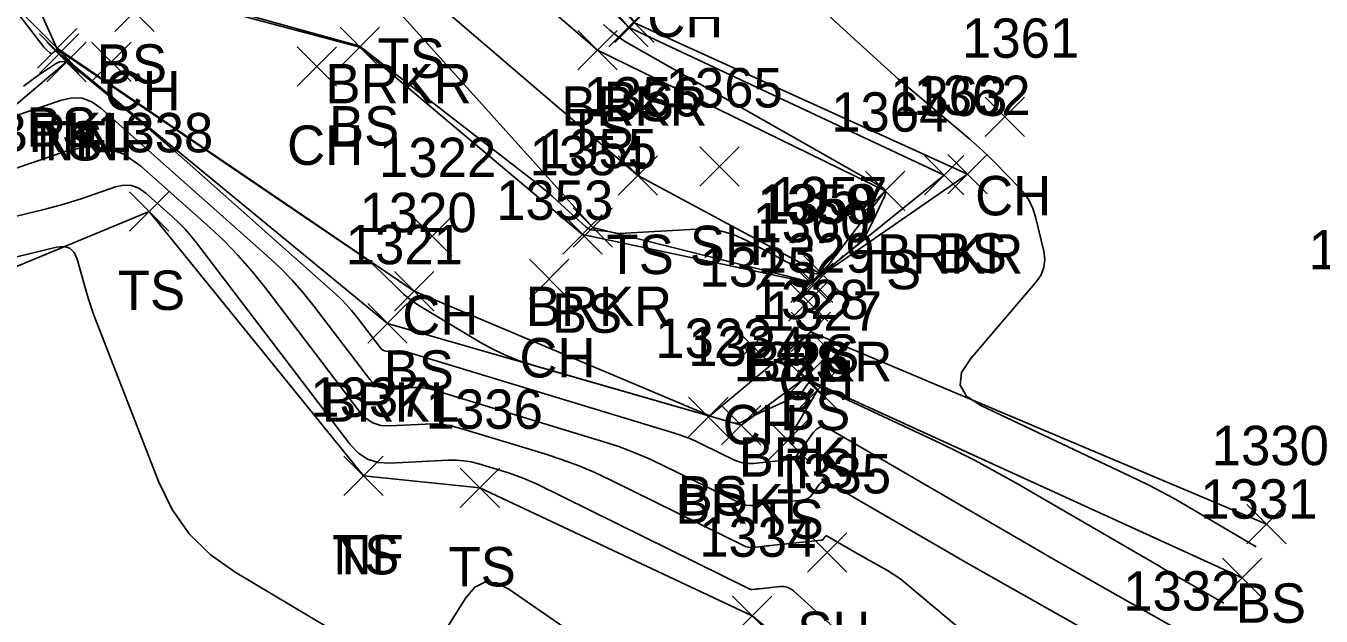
# Model space of a CAD drawing. Extents: x 1592612 to 1596497, y 111838 to 113741.
# Drawn here: x 1592923.4 to 1592989.2, y 113238 to 113267.9 of the extents above; entities that cross this region are included whole.
import ezdxf

# ---------------------------------------------------------------- set-up
doc = ezdxf.new("R2010")
doc.units = 0
for name, color, linetype in [('L_A', 7, 'Continuous'), ('L_I', 7, 'Continuous'), ('L_TIC', 7, 'Continuous'), ('LAWE', 7, 'Continuous'), ('LELB', 7, 'Continuous'), ('LSOGCMA', 7, 'Continuous'), ('LSOGCMI', 7, 'Continuous')]:
    doc.layers.add(name, color=color, linetype=linetype)

msp = doc.modelspace()

# ---------------------------------------------------------------- linework, layer by layer
at = {"layer": 'L_TIC'}
for points in [[(1592927.916, 113267.65), (1592929.916, 113269.65)], [(1592929.916, 113267.65), (1592927.916, 113269.65)], [(1592953.308, 113267.098), (1592955.308, 113269.098)], [(1592955.308, 113267.098), (1592953.308, 113269.098)], [(1592953.003, 113266.868), (1592955.003, 113268.868)], [(1592955.003, 113266.868), (1592953.003, 113268.868)], [(1592923.996, 113265.796), (1592925.996, 113267.796)], [(1592925.996, 113265.796), (1592923.996, 113267.796)], [(1592939.359, 113265.862), (1592941.359, 113267.862)], [(1592941.359, 113265.862), (1592939.359, 113267.862)], [(1592951.439, 113265.709), (1592953.439, 113267.709)], [(1592953.439, 113265.709), (1592951.439, 113267.709)], [(1592924.099, 113265.526), (1592926.099, 113267.526)], [(1592926.099, 113265.526), (1592924.099, 113267.526)], [(1592924.476, 113265.102), (1592926.476, 113267.102)], [(1592926.476, 113265.102), (1592924.476, 113267.102)], [(1592924.476, 113265.102), (1592926.476, 113267.102)], [(1592926.476, 113265.102), (1592924.476, 113267.102)], [(1592926.747, 113265.113), (1592928.747, 113267.113)], [(1592928.747, 113265.113), (1592926.747, 113267.113)], [(1592937.183, 113264.879), (1592939.183, 113266.879)], [(1592939.183, 113264.879), (1592937.183, 113266.879)], [(1592972.123, 113262.316), (1592974.123, 113264.316)], [(1592974.123, 113262.316), (1592972.123, 113264.316)], [(1592957.634, 113259.792), (1592959.634, 113261.792)], [(1592959.634, 113259.792), (1592957.634, 113261.792)], [(1592953.482, 113259.336), (1592955.482, 113261.336)], [(1592955.482, 113259.336), (1592953.482, 113261.336)], [(1592969.038, 113259.36), (1592971.038, 113261.36)], [(1592971.038, 113259.36), (1592969.038, 113261.36)], [(1592970.22, 113259.41), (1592972.22, 113261.41)], [(1592972.22, 113259.41), (1592970.22, 113261.41)], [(1592966.044, 113258.564), (1592968.044, 113260.564)], [(1592968.044, 113258.564), (1592966.044, 113260.564)], [(1592928.666, 113257.515), (1592930.666, 113259.516)], [(1592930.666, 113257.515), (1592928.666, 113259.516)], [(1592951.201, 113256.701), (1592953.201, 113258.701)], [(1592953.201, 113256.701), (1592951.201, 113258.701)], [(1592943.035, 113256.26), (1592945.035, 113258.26)], [(1592945.035, 113256.26), (1592943.035, 113258.26)], [(1592950.679, 113256.353), (1592952.679, 113258.353)], [(1592952.679, 113256.353), (1592950.679, 113258.353)], [(1592948.982, 113254.087), (1592950.982, 113256.087)], [(1592950.982, 113254.087), (1592948.982, 113256.087)], [(1592962.255, 113253.887), (1592964.255, 113255.887)], [(1592964.255, 113253.887), (1592962.255, 113255.887)], [(1592962.392, 113253.897), (1592964.392, 113255.897)], [(1592964.392, 113253.897), (1592962.392, 113255.897)], [(1592962.904, 113254.272), (1592964.904, 113256.272)], [(1592964.904, 113254.272), (1592962.904, 113256.272)], [(1592942.132, 113253.464), (1592944.132, 113255.464)], [(1592944.132, 113253.464), (1592942.132, 113255.464)], [(1592962.131, 113252.95), (1592964.131, 113254.95)], [(1592964.131, 113252.95), (1592962.131, 113254.95)], [(1592940.776, 113251.835), (1592942.776, 113253.835)], [(1592942.776, 113251.835), (1592940.776, 113253.835)], [(1592962.265, 113251.408), (1592964.265, 113253.408)], [(1592964.265, 113251.408), (1592962.265, 113253.408)], [(1592959.305, 113250.694), (1592961.305, 113252.694)], [(1592961.305, 113250.694), (1592959.305, 113252.694)], [(1592961.956, 113249.048), (1592963.956, 113251.048)], [(1592963.956, 113249.048), (1592961.956, 113251.048)], [(1592962.624, 113248.467), (1592964.624, 113250.467)], [(1592964.624, 113248.467), (1592962.624, 113250.467)], [(1592957.063, 113247.08), (1592959.063, 113249.08)], [(1592959.063, 113247.08), (1592957.063, 113249.08)], [(1592958.737, 113246.672), (1592960.737, 113248.672)], [(1592960.737, 113246.672), (1592958.737, 113248.672)], [(1592961.104, 113245.896), (1592963.104, 113247.896)], [(1592963.104, 113245.896), (1592961.104, 113247.896)], [(1592939.546, 113244.09), (1592941.546, 113246.09)], [(1592941.546, 113244.09), (1592939.546, 113246.09)], [(1592939.546, 113244.09), (1592941.546, 113246.09)], [(1592941.546, 113244.09), (1592939.546, 113246.09)], [(1592945.461, 113243.481), (1592947.461, 113245.481)], [(1592947.461, 113243.481), (1592945.461, 113245.481)], [(1592985.408, 113241.634), (1592987.408, 113243.634)], [(1592987.408, 113241.634), (1592985.408, 113243.634)], [(1592963.092, 113240.199), (1592965.092, 113242.199)], [(1592965.092, 113240.199), (1592963.092, 113242.199)], [(1592984.171, 113238.92), (1592986.171, 113240.92)], [(1592986.171, 113238.92), (1592984.171, 113240.92)], [(1592984.171, 113238.92), (1592986.171, 113240.92)], [(1592986.171, 113238.92), (1592984.171, 113240.92)], [(1592959.292, 113236.985), (1592961.292, 113238.985)], [(1592961.292, 113236.985), (1592959.292, 113238.985)]]:
    msp.add_lwpolyline(points, dxfattribs=at)
at = {"layer": 'LAWE'}
for points in [[(1592916.07, 113291.076), (1592920.024, 113277.813), (1592925.099, 113266.526)], [(1592933.296, 113279.006), (1592932.394, 113273.429), (1592942.029, 113269.005), (1592952.201, 113257.701), (1592963.301, 113254.92), (1592970.038, 113260.36), (1592954.003, 113267.868), (1592945.312, 113277.8), (1592933.489, 113279.637)], [(1592925.099, 113266.526), (1592941.776, 113252.835), (1592959.737, 113247.672), (1592962.956, 113250.048), (1592985.171, 113239.92)]]:
    msp.add_lwpolyline(points, dxfattribs=at)
at = {"layer": 'LELB'}
for points in [[(1592927.773, 113284.823), (1592928.566, 113270), (1592940.359, 113266.861), (1592951.679, 113257.353), (1592963.255, 113254.887), (1592971.22, 113260.41), (1592954.308, 113268.098), (1592946.421, 113279.713), (1592933.501, 113282.239)], [(1592889.863, 113282.382), (1592901.59, 113280.696), (1592913.642, 113278.201), (1592924.996, 113266.796), (1592943.132, 113254.464), (1592958.132, 113248.138), (1592963.265, 113252.408), (1592986.408, 113242.634)], [(1592889.501, 113281.185), (1592902.204, 113272.845), (1592904.97, 113262.973), (1592917.653, 113259.488), (1592925.476, 113266.102)], [(1592937.624, 113275.084), (1592942.855, 113270.299), (1592954.482, 113260.336), (1592963.803, 113255.326), (1592967.044, 113259.564), (1592952.439, 113266.709), (1592943.112, 113274.75), (1592937.328, 113275.828)], [(1592975.857, 113225.25), (1592960.292, 113237.985), (1592946.461, 113244.481), (1592940.546, 113245.09), (1592929.666, 113258.516), (1592911.285, 113250.895)], [(1592962.104, 113246.896), (1592963.624, 113249.467)]]:
    msp.add_lwpolyline(points, dxfattribs=at)
at = {"layer": 'LSOGCMA'}
msp.add_lwpolyline([(1592922.273, 113263.173), (1592925.208, 113264.17), (1592925.755, 113264.288), (1592926.273, 113264.259), (1592926.761, 113264.085), (1592927.219, 113263.763), (1592935.676, 113256.247), (1592936.317, 113255.65), (1592936.927, 113255.023), (1592937.505, 113254.368), (1592938.053, 113253.684), (1592940.89, 113249.959), (1592941.082, 113249.757), (1592941.302, 113249.617), (1592941.552, 113249.539), (1592941.83, 113249.523), (1592942.999, 113249.581), (1592943.29, 113249.584), (1592943.578, 113249.561), (1592943.863, 113249.513), (1592944.144, 113249.441), (1592952.758, 113246.822), (1592953.512, 113246.576), (1592954.253, 113246.3), (1592954.983, 113245.994), (1592955.701, 113245.657), (1592959.639, 113243.715), (1592959.808, 113243.645), (1592959.982, 113243.601), (1592960.161, 113243.583), (1592960.344, 113243.59), (1592961.085, 113243.671), (1592961.271, 113243.691), (1592961.456, 113243.711), (1592961.642, 113243.73), (1592961.827, 113243.75), (1592962.841, 113243.854), (1592962.989, 113243.885), (1592963.121, 113243.943), (1592963.237, 113244.029), (1592963.336, 113244.144), (1592963.7, 113244.657), (1592963.796, 113244.76), (1592963.904, 113244.81), (1592964.023, 113244.809), (1592964.154, 113244.756), (1592969.224, 113241.813), (1592970.115, 113241.297), (1592971.008, 113240.784), (1592971.902, 113240.274), (1592972.797, 113239.766), (1592978.672, 113236.445)], dxfattribs=at)
at = {"layer": 'LSOGCMI'}
for points in [[(1592985.887, 113241.491), (1592982.292, 113243.608), (1592981.689, 113243.955), (1592981.079, 113244.287), (1592980.461, 113244.605), (1592979.836, 113244.91), (1592971.894, 113248.671), (1592971.182, 113249.142), (1592970.86, 113249.697), (1592970.928, 113250.334), (1592971.386, 113251.055), (1592974.724, 113254.951), (1592974.965, 113255.302), (1592975.108, 113255.677), (1592975.151, 113256.075), (1592975.096, 113256.497), (1592974.676, 113258.245), (1592974.548, 113258.659), (1592974.368, 113259.044), (1592974.137, 113259.401), (1592973.855, 113259.729), (1592972.625, 113260.987), (1592972.314, 113261.298), (1592971.995, 113261.601), (1592971.67, 113261.896), (1592971.337, 113262.183), (1592968.779, 113264.335), (1592968.242, 113264.79), (1592967.711, 113265.252), (1592967.184, 113265.718), (1592966.662, 113266.19), (1592959.065, 113273.132)], [(1592952.747, 113268.005), (1592953.065, 113267.711), (1592953.4, 113267.441), (1592953.751, 113267.193), (1592954.12, 113266.967), (1592965.604, 113260.459), (1592965.759, 113260.372), (1592965.915, 113260.285), (1592966.07, 113260.198), (1592966.226, 113260.112), (1592966.851, 113259.768), (1592966.979, 113259.672), (1592967.047, 113259.558), (1592967.058, 113259.426), (1592967.011, 113259.274), (1592966.261, 113257.7), (1592966.095, 113257.396), (1592965.899, 113257.116), (1592965.672, 113256.86), (1592965.415, 113256.628), (1592964.173, 113255.625), (1592963.871, 113255.437), (1592963.558, 113255.354), (1592963.235, 113255.376), (1592962.902, 113255.504), (1592959.973, 113257.061), (1592959.371, 113257.332), (1592958.749, 113257.515), (1592958.108, 113257.61), (1592957.448, 113257.617), (1592953.548, 113257.4), (1592953.487, 113257.399), (1592953.428, 113257.402), (1592953.368, 113257.41), (1592953.309, 113257.422), (1592953.074, 113257.48), (1592953.015, 113257.493), (1592952.956, 113257.503), (1592952.896, 113257.511), (1592952.836, 113257.516), (1592952.246, 113257.557), (1592952.132, 113257.574), (1592952.025, 113257.609), (1592951.926, 113257.662), (1592951.835, 113257.734), (1592950.408, 113259.043), (1592950.139, 113259.285), (1592949.864, 113259.521), (1592949.585, 113259.752), (1592949.301, 113259.977), (1592940.405, 113266.871), (1592940.393, 113266.88), (1592940.38, 113266.888), (1592940.367, 113266.895), (1592940.353, 113266.901), (1592940.298, 113266.924), (1592940.284, 113266.93), (1592940.269, 113266.935), (1592940.255, 113266.939), (1592940.241, 113266.943), (1592928.917, 113270.087)], [(1592922.532, 113269.197), (1592924.283, 113266.909), (1592924.319, 113266.863), (1592924.358, 113266.819), (1592924.398, 113266.777), (1592924.44, 113266.737), (1592924.625, 113266.567), (1592924.662, 113266.542), (1592924.7, 113266.532), (1592924.739, 113266.539), (1592924.778, 113266.562), (1592924.935, 113266.687), (1592924.975, 113266.711), (1592925.015, 113266.72), (1592925.056, 113266.714), (1592925.097, 113266.693), (1592940.463, 113256.254), (1592940.724, 113256.068), (1592940.975, 113255.87), (1592941.216, 113255.661), (1592941.448, 113255.44), (1592942.357, 113254.532), (1592942.59, 113254.313), (1592942.835, 113254.109), (1592943.092, 113253.921), (1592943.361, 113253.747), (1592946.492, 113251.866), (1592947.115, 113251.519), (1592947.756, 113251.214), (1592948.416, 113250.952), (1592949.095, 113250.733), (1592959.328, 113247.79), (1592959.444, 113247.768), (1592959.558, 113247.768), (1592959.67, 113247.791), (1592959.779, 113247.837), (1592960.21, 113248.066), (1592960.319, 113248.123), (1592960.428, 113248.177), (1592960.538, 113248.23), (1592960.649, 113248.281), (1592962.551, 113249.133), (1592962.636, 113249.178), (1592962.713, 113249.233), (1592962.781, 113249.298), (1592962.841, 113249.374), (1592963.063, 113249.697), (1592963.123, 113249.762), (1592963.191, 113249.797), (1592963.267, 113249.802), (1592963.352, 113249.775), (1592969.517, 113246.904), (1592970.568, 113246.4), (1592971.607, 113245.872), (1592972.634, 113245.322), (1592973.649, 113244.748), (1592980.933, 113240.52), (1592981.264, 113240.329), (1592981.594, 113240.139), (1592981.926, 113239.95), (1592982.257, 113239.762), (1592984.25, 113238.635)], [(1592982.888, 113236.734), (1592977.946, 113239.527), (1592977.123, 113239.994), (1592976.302, 113240.463), (1592975.481, 113240.934), (1592974.663, 113241.408), (1592964.201, 113247.48), (1592963.971, 113247.574), (1592963.76, 113247.576), (1592963.57, 113247.487), (1592963.399, 113247.306), (1592962.514, 113246.055), (1592962.471, 113246.006), (1592962.422, 113245.969), (1592962.365, 113245.944), (1592962.302, 113245.931), (1592962.033, 113245.904), (1592961.966, 113245.897), (1592961.899, 113245.89), (1592961.832, 113245.882), (1592961.765, 113245.875), (1592960.364, 113245.723), (1592960.111, 113245.713), (1592959.864, 113245.738), (1592959.624, 113245.799), (1592959.39, 113245.895), (1592957.774, 113246.692), (1592957.425, 113246.856), (1592957.07, 113247.005), (1592956.709, 113247.139), (1592956.342, 113247.259), (1592942.793, 113251.378), (1592942.672, 113251.409), (1592942.549, 113251.43), (1592942.426, 113251.439), (1592942.301, 113251.439), (1592941.799, 113251.413), (1592941.68, 113251.42), (1592941.573, 113251.454), (1592941.478, 113251.514), (1592941.396, 113251.601), (1592940.178, 113253.2), (1592939.942, 113253.493), (1592939.694, 113253.775), (1592939.432, 113254.043), (1592939.157, 113254.3), (1592931.449, 113261.151), (1592930.849, 113261.679), (1592930.244, 113262.202), (1592929.634, 113262.719), (1592929.02, 113263.23), (1592925.702, 113265.963), (1592925.508, 113266.085), (1592925.31, 113266.132), (1592925.109, 113266.104), (1592924.903, 113266.002), (1592924.055, 113265.432), (1592923.859, 113265.298), (1592923.667, 113265.16), (1592923.477, 113265.018), (1592923.289, 113264.872)], [(1592978.996, 113230.51), (1592968.068, 113239.652), (1592967.852, 113239.825), (1592967.628, 113239.988), (1592967.398, 113240.14), (1592967.16, 113240.281), (1592966.13, 113240.863), (1592965.921, 113240.982), (1592965.711, 113241.102), (1592965.502, 113241.222), (1592965.294, 113241.343), (1592964.106, 113242.032), (1592964.076, 113242.044), (1592964.048, 113242.044), (1592964.023, 113242.033), (1592964, 113242.009), (1592963.915, 113241.888), (1592963.892, 113241.862), (1592963.865, 113241.841), (1592963.834, 113241.828), (1592963.799, 113241.821), (1592961.243, 113241.557), (1592961.128, 113241.545), (1592961.013, 113241.533), (1592960.898, 113241.52), (1592960.783, 113241.508), (1592960.324, 113241.458), (1592960.211, 113241.453), (1592960.1, 113241.465), (1592959.992, 113241.492), (1592959.887, 113241.535), (1592953.08, 113244.893), (1592952.27, 113245.273), (1592951.446, 113245.618), (1592950.609, 113245.93), (1592949.759, 113246.207), (1592945.496, 113247.503), (1592945.054, 113247.617), (1592944.607, 113247.692), (1592944.155, 113247.728), (1592943.698, 113247.724), (1592941.861, 113247.632), (1592941.424, 113247.657), (1592941.032, 113247.78), (1592940.686, 113248), (1592940.385, 113248.317), (1592935.611, 113254.585), (1592934.914, 113255.455), (1592934.178, 113256.289), (1592933.402, 113257.086), (1592932.586, 113257.847), (1592929.246, 113260.815), (1592928.383, 113261.42), (1592927.465, 113261.749), (1592926.49, 113261.803), (1592925.46, 113261.581), (1592919.403, 113259.523)], [(1592917.602, 113256.976), (1592924.449, 113258.648), (1592924.894, 113258.762), (1592925.336, 113258.885), (1592925.775, 113259.018), (1592926.211, 113259.161), (1592927.963, 113259.757), (1592928.38, 113259.846), (1592928.775, 113259.825), (1592929.147, 113259.691), (1592929.496, 113259.447), (1592930.848, 113258.245), (1592931.178, 113257.937), (1592931.492, 113257.614), (1592931.791, 113257.277), (1592932.073, 113256.924), (1592939.879, 113246.676), (1592940.29, 113246.243), (1592940.762, 113245.943), (1592941.296, 113245.776), (1592941.891, 113245.741), (1592944.86, 113245.891), (1592945.252, 113245.894), (1592945.64, 113245.863), (1592946.024, 113245.799), (1592946.404, 113245.701), (1592947.914, 113245.242), (1592948.289, 113245.119), (1592948.657, 113244.982), (1592949.02, 113244.83), (1592949.377, 113244.663), (1592960.136, 113239.355), (1592960.176, 113239.339), (1592960.218, 113239.328), (1592960.26, 113239.324), (1592960.304, 113239.326), (1592960.482, 113239.345), (1592960.526, 113239.35), (1592960.57, 113239.354), (1592960.615, 113239.359), (1592960.659, 113239.364), (1592961.716, 113239.473), (1592961.901, 113239.474), (1592962.073, 113239.438), (1592962.234, 113239.365), (1592962.382, 113239.254), (1592970.724, 113231.689)], [(1592914.725, 113254.206), (1592924.964, 113256.706), (1592925.338, 113256.743), (1592925.638, 113256.653), (1592925.864, 113256.436), (1592926.016, 113256.092), (1592926.473, 113254.461), (1592926.593, 113254.055), (1592926.722, 113253.652), (1592926.861, 113253.252), (1592927.009, 113252.856), (1592930.157, 113244.776), (1592930.832, 113243.382), (1592931.703, 113242.154), (1592932.771, 113241.093), (1592934.036, 113240.199), (1592941.759, 113235.608)], [(1592944.015, 113236.152), (1592945.741, 113238.894), (1592946.202, 113239.437), (1592946.722, 113239.692), (1592947.3, 113239.661), (1592947.937, 113239.344), (1592954.446, 113234.839)]]:
    msp.add_lwpolyline(points, dxfattribs=at)

# ---------------------------------------------------------------- texts
at = {"layer": 'L_A'}
for s, p in [('CH', (1592954.963, 113267.361)), ('BS', (1592927.008, 113265)), ('TS', (1592941.265, 113265.299)), ('CH', (1592927.405, 113263.65)), ('BRKR', (1592938.62, 113264.005)), ('BS', (1592952.749, 113263.098)), ('BRKR', (1592950.594, 113262.868)), ('BS', (1592923.437, 113261.796)), ('BS', (1592938.8, 113261.862)), ('TS', (1592950.848, 113261.709)), ('BRKL', (1592921.745, 113261.526)), ('TS', (1592923.886, 113261.102)), ('NF', (1592923.957, 113261.102)), ('NF', (1592926.227, 113261.113)), ('CH', (1592936.671, 113260.879)), ('CH', (1592971.612, 113258.316)), ('SH', (1592957.122, 113255.792)), ('TS', (1592952.892, 113255.336)), ('BRKR', (1592966.629, 113255.36)), ('BS', (1592969.661, 113255.41)), ('TS', (1592965.453, 113254.564)), ('TS', (1592928.075, 113253.516)), ('BRKR', (1592948.792, 113252.701)), ('CH', (1592942.523, 113252.26)), ('BS', (1592950.12, 113252.353)), ('CH', (1592948.47, 113250.087)), ('BRKR', (1592959.982, 113249.897)), ('BS', (1592961.696, 113249.887)), ('TS', (1592962.314, 113250.272)), ('BS', (1592941.573, 113249.464)), ('CH', (1592961.62, 113248.95)), ('BRKL', (1592938.421, 113247.835)), ('BS', (1592961.706, 113247.408)), ('CH', (1592958.794, 113246.694)), ('BRKL', (1592959.602, 113245.048)), ('TS', (1592962.033, 113244.467)), ('BRKL', (1592956.383, 113242.672)), ('BS', (1592956.504, 113243.08)), ('TS', (1592960.513, 113241.896)), ('TS', (1592938.955, 113240.09)), ('NF', (1592939.026, 113240.09)), ('TS', (1592944.871, 113239.481)), ('BS', (1592984.849, 113237.634)), ('SH', (1592962.58, 113236.199))]:
    msp.add_text(s, height=2, dxfattribs=at).set_placement(p)
at = {"layer": 'L_I'}
for s, p in [('1361', (1592970.95, 113266.316)), ('1365', (1592955.894, 113263.792)), ('1356', (1592951.734, 113263.336)), ('1363', (1592967.298, 113263.36)), ('1362', (1592968.48, 113263.41)), ('1364', (1592964.304, 113262.564)), ('1338', (1592926.973, 113261.516)), ('1354', (1592948.986, 113260.353)), ('1355', (1592949.508, 113260.701)), ('1322', (1592941.342, 113260.26)), ('1353', (1592947.289, 113258.087)), ('1359', (1592960.554, 113257.887)), ('1358', (1592960.699, 113257.897)), ('1357', (1592961.211, 113258.272)), ('1320', (1592940.352, 113257.464)), ('1360', (1592960.305, 113256.95)), ('1321', (1592939.65, 113255.835)), ('1329', (1592960.565, 113255.408)), ('1391', (1592988.549, 113255.571)), ('1325', (1592957.613, 113254.694)), ('1328', (1592960.263, 113253.048)), ('1327', (1592960.931, 113252.467)), ('1323', (1592955.37, 113251.08)), ('1324', (1592957.044, 113250.672)), ('1326', (1592959.356, 113249.896)), ('1337', (1592937.853, 113248.09)), ('1337', (1592937.853, 113248.09)), ('1336', (1592943.713, 113247.481)), ('1330', (1592983.629, 113245.634)), ('1335', (1592961.399, 113244.199)), ('1331', (1592983.045, 113242.92)), ('1331', (1592983.045, 113242.92)), ('1334', (1592957.599, 113240.985)), ('1332', (1592979.134, 113238.253)), ('1332', (1592979.134, 113238.253))]:
    msp.add_text(s, height=2, dxfattribs=at).set_placement(p)

doc.saveas('drawing.dxf')
